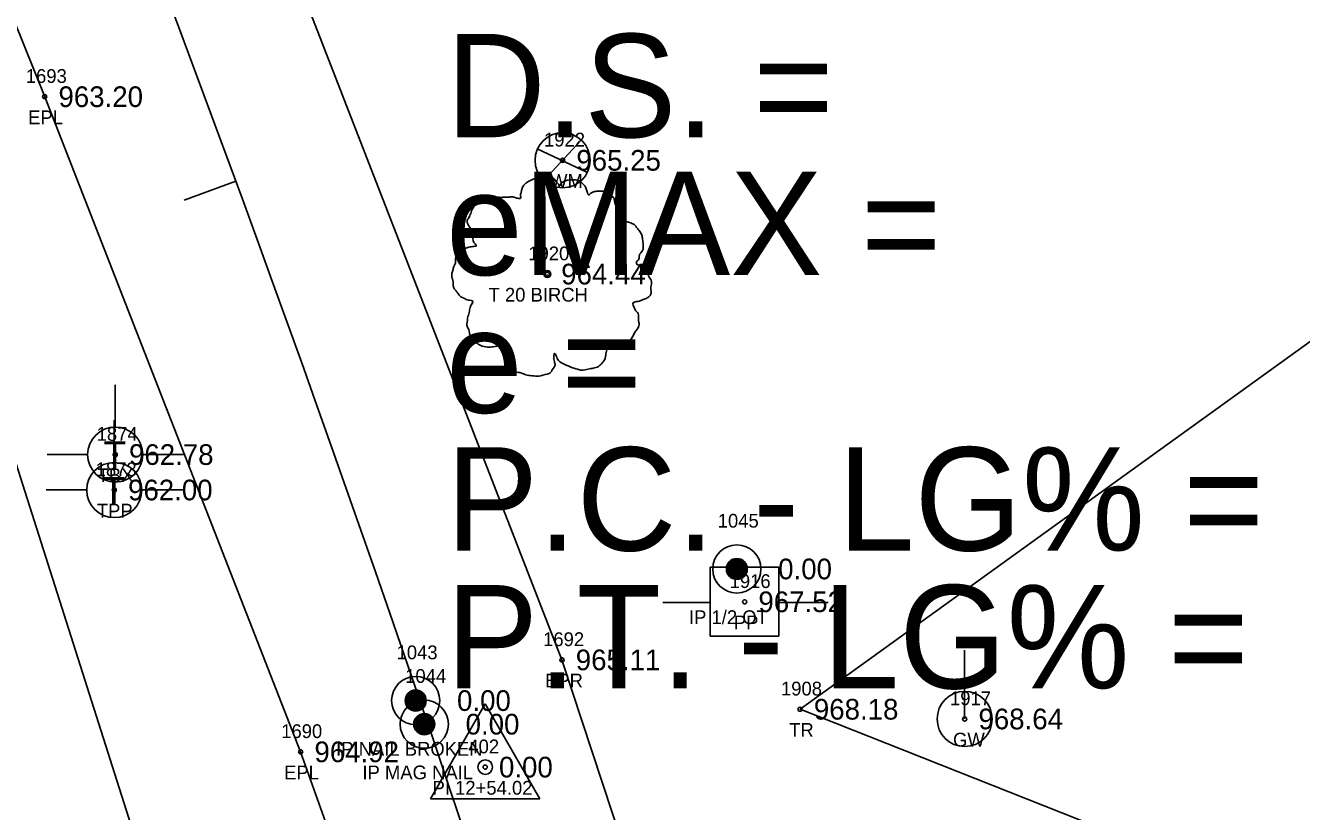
# Model space of a CAD drawing. Extents: x 1528109 to 1531398, y 1157799 to 1162548.
# Drawn here: x 1530615.5 to 1530708.1, y 1158763.1 to 1158820.1 of the extents above; entities that cross this region are included whole.
import ezdxf

# ---------------------------------------------------------------- set-up
doc = ezdxf.new("R2010")
doc.units = 0
for name, color, linetype in [('RD_EX_DV_Prop_txCode', 7, 'Continuous'), ('RD_EX_DV_PropPin', 7, 'Continuous'), ('RD_EX_Road', 7, 'Continuous'), ('RD_EX_Road_txCode', 7, 'Continuous'), ('RD_EX_TX_DV_Prop_ELEV', 7, 'Continuous'), ('RD_EX_TX_Road_ELEV', 7, 'Continuous'), ('RD_EX_TX_UT_ELEV', 7, 'Continuous'), ('RD_EX_TX_VEG_ELEV', 7, 'Continuous'), ('RD_EX_UT', 7, 'Continuous'), ('RD_EX_UT_txCode', 7, 'Continuous'), ('RD_EX_VEG', 7, 'Continuous'), ('RD_EX_VEG_txCode', 7, 'Continuous'), ('RD_HC_Cl', 7, 'Continuous'), ('RD_HC_Data', 7, 'Continuous'), ('RD_HC_Data_Tic', 7, 'Continuous'), ('RD_HC_Survey_ELEV', 7, 'Continuous'), ('RD_HC_txCode', 7, 'Continuous'), ('RD_SMD_Locator', 7, 'Continuous')]:
    doc.layers.add(name, color=color, linetype=linetype)

msp = doc.modelspace()

# ---------------------------------------------------------------- linework, layer by layer
at = {"layer": 'RD_EX_DV_PropPin'}
for p, q in [((1530666.752, 1158779.995), (1530666.752, 1158781.346)), ((1530666.787, 1158779.978), (1530666.787, 1158781.363)), ((1530666.822, 1158779.963), (1530666.822, 1158781.378)), ((1530666.857, 1158779.95), (1530666.857, 1158781.391)), ((1530666.892, 1158779.939), (1530666.892, 1158781.402)), ((1530666.927, 1158779.93), (1530666.927, 1158781.411)), ((1530666.962, 1158779.922), (1530666.962, 1158781.418)), ((1530666.997, 1158779.917), (1530666.997, 1158781.424)), ((1530667.032, 1158779.913), (1530667.032, 1158781.428)), ((1530667.067, 1158779.91), (1530667.067, 1158781.431)), ((1530667.102, 1158779.909), (1530667.102, 1158781.431)), ((1530667.137, 1158779.91), (1530667.137, 1158781.431)), ((1530667.173, 1158779.913), (1530667.173, 1158781.428)), ((1530667.208, 1158779.917), (1530667.208, 1158781.424)), ((1530667.243, 1158779.922), (1530667.243, 1158781.418)), ((1530667.278, 1158779.93), (1530667.278, 1158781.411)), ((1530667.313, 1158779.939), (1530667.313, 1158781.402)), ((1530667.348, 1158779.95), (1530667.348, 1158781.391)), ((1530667.383, 1158779.963), (1530667.383, 1158781.378)), ((1530667.418, 1158779.978), (1530667.418, 1158781.363)), ((1530667.453, 1158779.995), (1530667.453, 1158781.346)), ((1530666.367, 1158780.474), (1530666.367, 1158780.866)), ((1530666.402, 1158780.372), (1530666.402, 1158780.968)), ((1530666.437, 1158780.301), (1530666.437, 1158781.04)), ((1530666.472, 1158780.244), (1530666.472, 1158781.097)), ((1530666.507, 1158780.196), (1530666.507, 1158781.144)), ((1530666.542, 1158780.155), (1530666.542, 1158781.185)), ((1530666.577, 1158780.12), (1530666.577, 1158781.221)), ((1530666.612, 1158780.088), (1530666.612, 1158781.252)), ((1530666.647, 1158780.06), (1530666.647, 1158781.28)), ((1530666.682, 1158780.036), (1530666.682, 1158781.305)), ((1530666.717, 1158780.014), (1530666.717, 1158781.327)), ((1530667.488, 1158780.014), (1530667.488, 1158781.327)), ((1530667.523, 1158780.036), (1530667.523, 1158781.305)), ((1530667.558, 1158780.06), (1530667.558, 1158781.28)), ((1530667.593, 1158780.088), (1530667.593, 1158781.252)), ((1530667.628, 1158780.12), (1530667.628, 1158781.221)), ((1530667.663, 1158780.155), (1530667.663, 1158781.185)), ((1530667.698, 1158780.196), (1530667.698, 1158781.144)), ((1530667.733, 1158780.244), (1530667.733, 1158781.097)), ((1530667.768, 1158780.301), (1530667.768, 1158781.04)), ((1530667.803, 1158780.372), (1530667.803, 1158780.968)), ((1530667.838, 1158780.474), (1530667.838, 1158780.866)), ((1530643.065, 1158770.922), (1530643.065, 1158771.315)), ((1530643.1, 1158770.821), (1530643.1, 1158771.416)), ((1530643.135, 1158770.749), (1530643.135, 1158771.488)), ((1530643.17, 1158770.692), (1530643.17, 1158771.545)), ((1530643.205, 1158770.644), (1530643.205, 1158771.593)), ((1530643.24, 1158770.603), (1530643.24, 1158771.634)), ((1530643.275, 1158770.568), (1530643.275, 1158771.669)), ((1530643.31, 1158770.536), (1530643.31, 1158771.701)), ((1530643.345, 1158770.509), (1530643.345, 1158771.728)), ((1530643.38, 1158770.484), (1530643.38, 1158771.753)), ((1530643.415, 1158770.462), (1530643.415, 1158771.775)), ((1530643.45, 1158770.443), (1530643.45, 1158771.794)), ((1530643.485, 1158770.426), (1530643.485, 1158771.811)), ((1530643.52, 1158770.411), (1530643.52, 1158771.826)), ((1530643.555, 1158770.398), (1530643.555, 1158771.839)), ((1530643.59, 1158770.387), (1530643.59, 1158771.85)), ((1530643.625, 1158770.378), (1530643.625, 1158771.859)), ((1530643.66, 1158770.37), (1530643.66, 1158771.867)), ((1530643.695, 1158770.365), (1530643.695, 1158771.872)), ((1530643.73, 1158770.361), (1530643.73, 1158771.876)), ((1530643.765, 1158770.358), (1530643.765, 1158771.879)), ((1530643.8, 1158770.357), (1530643.8, 1158771.88)), ((1530643.835, 1158770.358), (1530643.835, 1158771.879)), ((1530643.87, 1158770.361), (1530643.87, 1158771.876)), ((1530643.905, 1158770.365), (1530643.905, 1158771.872)), ((1530643.94, 1158770.37), (1530643.94, 1158771.867)), ((1530643.975, 1158770.378), (1530643.975, 1158771.859)), ((1530644.01, 1158770.387), (1530644.01, 1158771.85)), ((1530644.045, 1158770.398), (1530644.045, 1158771.839)), ((1530644.08, 1158770.411), (1530644.08, 1158771.826)), ((1530644.115, 1158770.426), (1530644.115, 1158771.811)), ((1530644.15, 1158770.443), (1530644.15, 1158771.794)), ((1530644.185, 1158770.462), (1530644.185, 1158771.775)), ((1530644.22, 1158770.484), (1530644.22, 1158771.753)), ((1530644.255, 1158770.509), (1530644.255, 1158771.728)), ((1530644.29, 1158770.536), (1530644.29, 1158771.701)), ((1530644.325, 1158770.568), (1530644.325, 1158771.669)), ((1530644.36, 1158770.603), (1530644.36, 1158771.634)), ((1530644.395, 1158770.644), (1530644.395, 1158771.593)), ((1530644.43, 1158770.692), (1530644.43, 1158771.545)), ((1530644.465, 1158770.749), (1530644.465, 1158771.488)), ((1530644.5, 1158770.821), (1530644.5, 1158771.416)), ((1530644.535, 1158770.922), (1530644.535, 1158771.315)), ((1530643.688, 1158769.21), (1530643.688, 1158769.602)), ((1530643.723, 1158769.108), (1530643.723, 1158769.704)), ((1530643.758, 1158769.037), (1530643.758, 1158769.776)), ((1530643.793, 1158768.98), (1530643.793, 1158769.833)), ((1530643.828, 1158768.932), (1530643.828, 1158769.88)), ((1530643.863, 1158768.891), (1530643.863, 1158769.921)), ((1530643.898, 1158768.856), (1530643.898, 1158769.957)), ((1530643.933, 1158768.824), (1530643.933, 1158769.988)), ((1530643.968, 1158768.796), (1530643.968, 1158770.016)), ((1530644.003, 1158768.772), (1530644.003, 1158770.041)), ((1530644.038, 1158768.75), (1530644.038, 1158770.063)), ((1530644.073, 1158768.731), (1530644.073, 1158770.082)), ((1530644.108, 1158768.714), (1530644.108, 1158770.099)), ((1530644.143, 1158768.699), (1530644.143, 1158770.114)), ((1530644.178, 1158768.686), (1530644.178, 1158770.127)), ((1530644.213, 1158768.675), (1530644.213, 1158770.138)), ((1530644.248, 1158768.666), (1530644.248, 1158770.147)), ((1530644.283, 1158768.658), (1530644.283, 1158770.154)), ((1530644.318, 1158768.653), (1530644.318, 1158770.16)), ((1530644.353, 1158768.649), (1530644.353, 1158770.164)), ((1530644.388, 1158768.646), (1530644.388, 1158770.167)), ((1530644.423, 1158768.645), (1530644.423, 1158770.167)), ((1530644.458, 1158768.646), (1530644.458, 1158770.167)), ((1530644.494, 1158768.649), (1530644.494, 1158770.164)), ((1530644.529, 1158768.653), (1530644.529, 1158770.16)), ((1530644.564, 1158768.658), (1530644.564, 1158770.154)), ((1530644.599, 1158768.666), (1530644.599, 1158770.147)), ((1530644.634, 1158768.675), (1530644.634, 1158770.138)), ((1530644.669, 1158768.686), (1530644.669, 1158770.127)), ((1530644.704, 1158768.699), (1530644.704, 1158770.114)), ((1530644.739, 1158768.714), (1530644.739, 1158770.099)), ((1530644.774, 1158768.731), (1530644.774, 1158770.082)), ((1530644.809, 1158768.75), (1530644.809, 1158770.063)), ((1530644.844, 1158768.772), (1530644.844, 1158770.041)), ((1530644.879, 1158768.796), (1530644.879, 1158770.016)), ((1530644.914, 1158768.824), (1530644.914, 1158769.988)), ((1530644.949, 1158768.856), (1530644.949, 1158769.957)), ((1530644.984, 1158768.891), (1530644.984, 1158769.921)), ((1530645.019, 1158768.932), (1530645.019, 1158769.88)), ((1530645.054, 1158768.98), (1530645.054, 1158769.833)), ((1530645.089, 1158769.037), (1530645.089, 1158769.776)), ((1530645.124, 1158769.108), (1530645.124, 1158769.704)), ((1530645.159, 1158769.21), (1530645.159, 1158769.602))]:
    msp.add_line(p, q, dxfattribs=at)
for centre, radius in [((1530667.102, 1158780.67), 1.75), ((1530667.102, 1158780.67), 0.761), ((1530643.8, 1158771.118), 1.75), ((1530644.423, 1158769.406), 1.75), ((1530643.8, 1158771.118), 0.761), ((1530644.423, 1158769.406), 0.761)]:
    msp.add_circle(centre, radius, dxfattribs=at)
at = {"layer": 'RD_EX_Road'}
for points in [[(1530704.872, 1158597.47), (1530691.014, 1158649.877), (1530681.221, 1158687.321), (1530670.59, 1158724.996), (1530654.416, 1158774.072), (1530635.351, 1158823.151), (1530627.8, 1158842.302), (1530617.346, 1158868.693), (1530597.914, 1158918.043), (1530578.532, 1158967.566), (1530556.701, 1159015.656), (1530524.512, 1159062.454), (1530499.94, 1159086.31), (1530481.928, 1159100.117), (1530434.533, 1159126.999), (1530416.954, 1159134.125), (1530380.005, 1159145.606), (1530337.524, 1159156.438)], [(1530685.414, 1158592.229), (1530678.869, 1158616.455), (1530671.675, 1158642.169), (1530661.525, 1158682.333), (1530651.167, 1158718.794), (1530644.653, 1158739.347), (1530638.953, 1158757.576), (1530635.453, 1158767.399), (1530616.881, 1158814.943), (1530597.612, 1158862.776), (1530579.091, 1158910.209), (1530559.732, 1158959.385), (1530538.759, 1159006.159), (1530508.965, 1159048.302), (1530469.435, 1159083.445), (1530424.026, 1159108.511), (1530374.973, 1159125.763), (1530332.276, 1159136.668)]]:
    msp.add_lwpolyline(points, dxfattribs=at)
at = {"layer": 'RD_EX_UT'}
for p, q in [((1530652.625, 1158811.164), (1530656.256, 1158809.451)), ((1530653.106, 1158808.868), (1530655.774, 1158811.765)), ((1530621.999, 1158794.042), (1530621.999, 1158790.972)), ((1530621.929, 1158791.47), (1530621.929, 1158788.401)), ((1530617.069, 1158788.988), (1530619.999, 1158788.988)), ((1530623.999, 1158788.988), (1530627.069, 1158788.988)), ((1530616.998, 1158786.416), (1530619.929, 1158786.416)), ((1530623.929, 1158786.416), (1530626.998, 1158786.416)), ((1530670.159, 1158780.797), (1530665.159, 1158780.797)), ((1530665.159, 1158780.797), (1530665.159, 1158775.797)), ((1530670.159, 1158775.797), (1530670.159, 1158780.797)), ((1530661.728, 1158778.234), (1530665.197, 1158778.234)), ((1530670.087, 1158778.234), (1530673.728, 1158778.234)), ((1530665.159, 1158775.797), (1530670.159, 1158775.797)), ((1530683.634, 1158769.785), (1530683.634, 1158774.785))]:
    msp.add_line(p, q, dxfattribs=at)
for centre, radius in [((1530654.458, 1158810.326), 2), ((1530621.999, 1158788.972), 2), ((1530621.929, 1158786.401), 2), ((1530683.634, 1158769.785), 1.999)]:
    msp.add_circle(centre, radius, dxfattribs=at)
at = {"layer": 'RD_EX_VEG'}
for points in [[(1530558.307, 1158802.214), (1530584.733, 1158806.6), (1530608.933, 1158749.855), (1530624.809, 1158756.883), (1530598.744, 1158838.754), (1530544.186, 1158967.801), (1530499.65, 1159033.341), (1530444.603, 1159080.151), (1530373.758, 1159115.623), (1530558.307, 1158802.214)], [(1530735.796, 1158732.923), (1530722.181, 1158729.994), (1530699.527, 1158759.462), (1530671.692, 1158770.49), (1530713.48, 1158800.61), (1530721.536, 1158809.947)]]:
    msp.add_lwpolyline(points, dxfattribs=at)
for centre, radius in [((1530653.357, 1158802.07), 0.25), ((1530653.345, 1158802.051), 0.0001)]:
    msp.add_circle(centre, radius, dxfattribs=at)
for points in [[(1530653.489, 1158809.237), (1530653.189, 1158809.262), (1530652.864, 1158809.162), (1530652.614, 1158809.062), (1530652.39, 1158808.987), (1530652.165, 1158808.887), (1530651.865, 1158808.712), (1530651.64, 1158808.512), (1530651.515, 1158808.262), (1530651.465, 1158808.038), (1530651.415, 1158807.763), (1530651.415, 1158807.588), (1530651.29, 1158807.563), (1530651.14, 1158807.588), (1530650.89, 1158807.663), (1530650.64, 1158807.663), (1530650.39, 1158807.663), (1530650.041, 1158807.638), (1530649.691, 1158807.638), (1530649.416, 1158807.588), (1530649.091, 1158807.538), (1530648.716, 1158807.413), (1530648.366, 1158807.288), (1530648.066, 1158807.038), (1530647.817, 1158806.563), (1530647.692, 1158806.213), (1530647.542, 1158805.963), (1530647.692, 1158805.514), (1530647.867, 1158805.164), (1530647.891, 1158804.964), (1530647.966, 1158804.539), (1530648.066, 1158804.314), (1530648.191, 1158804.114), (1530648.116, 1158804.089), (1530647.742, 1158804.039), (1530647.442, 1158803.939), (1530647.017, 1158803.714), (1530646.792, 1158803.49), (1530646.692, 1158803.165), (1530646.667, 1158802.815), (1530646.567, 1158802.615), (1530646.492, 1158802.34), (1530646.467, 1158802.265), (1530646.417, 1158801.94), (1530646.517, 1158801.49), (1530646.542, 1158801.141), (1530646.667, 1158800.916), (1530646.817, 1158800.741), (1530646.992, 1158800.491), (1530647.392, 1158800.266), (1530647.717, 1158800.166), (1530647.916, 1158800.141), (1530647.742, 1158799.641), (1530647.692, 1158799.291), (1530647.567, 1158798.892), (1530647.567, 1158798.817), (1530647.517, 1158798.342), (1530647.667, 1158798.017), (1530647.742, 1158797.642), (1530647.916, 1158797.417), (1530648.191, 1158797.117), (1530648.516, 1158796.892), (1530649.016, 1158796.767), (1530649.416, 1158796.792), (1530649.991, 1158796.967), (1530650.24, 1158797.042), (1530650.215, 1158796.867), (1530650.24, 1158796.493), (1530650.24, 1158796.068), (1530650.39, 1158795.743), (1530650.49, 1158795.468), (1530650.64, 1158795.218), (1530650.965, 1158794.993), (1530651.365, 1158794.918), (1530651.79, 1158794.768), (1530652.24, 1158794.693), (1530652.739, 1158794.668), (1530653.339, 1158794.818), (1530653.614, 1158794.943), (1530653.714, 1158795.118), (1530653.914, 1158795.493), (1530653.864, 1158795.718), (1530653.889, 1158796.318), (1530653.989, 1158796.143), (1530654.164, 1158795.793), (1530654.664, 1158795.493), (1530655.063, 1158795.318), (1530655.538, 1158795.168), (1530655.838, 1158795.093), (1530656.313, 1158795.168), (1530656.688, 1158795.243), (1530657.062, 1158795.368), (1530657.362, 1158795.643), (1530657.537, 1158795.918), (1530657.587, 1158796.193), (1530657.662, 1158796.568), (1530657.712, 1158796.742)], [(1530657.712, 1158796.742), (1530657.637, 1158796.917), (1530657.587, 1158797.167), (1530657.662, 1158797.142), (1530657.837, 1158797.092), (1530658.112, 1158796.967), (1530658.337, 1158796.892), (1530658.662, 1158796.917), (1530658.937, 1158797.017), (1530659.386, 1158797.292), (1530659.661, 1158797.767), (1530659.936, 1158798.167), (1530660.011, 1158798.492), (1530659.961, 1158798.717), (1530659.936, 1158799.216), (1530659.736, 1158799.466), (1530659.686, 1158799.591), (1530659.586, 1158799.991), (1530659.661, 1158800.041), (1530659.936, 1158800.091), (1530660.311, 1158800.216), (1530660.586, 1158800.341), (1530660.811, 1158800.516), (1530660.886, 1158800.741), (1530660.861, 1158801.141), (1530660.911, 1158801.54), (1530660.836, 1158801.69), (1530660.736, 1158801.84), (1530660.661, 1158802.04), (1530660.511, 1158802.19), (1530660.411, 1158802.34), (1530660.311, 1158802.44), (1530660.186, 1158802.59), (1530660.011, 1158802.715), (1530659.861, 1158802.765), (1530659.811, 1158802.915), (1530659.961, 1158803.115), (1530660.011, 1158803.215), (1530660.036, 1158803.44), (1530660.261, 1158803.789), (1530660.311, 1158804.189), (1530660.261, 1158804.614), (1530660.211, 1158804.889), (1530660.061, 1158805.164), (1530659.861, 1158805.414), (1530659.736, 1158805.589), (1530659.561, 1158805.714), (1530659.237, 1158805.839), (1530658.987, 1158805.888), (1530658.637, 1158805.888), (1530658.437, 1158805.938), (1530658.462, 1158805.988), (1530658.462, 1158806.138), (1530658.462, 1158806.413), (1530658.387, 1158806.863), (1530658.237, 1158807.363), (1530658.237, 1158807.388), (1530658.137, 1158807.638), (1530657.912, 1158807.838), (1530657.737, 1158807.938), (1530657.537, 1158808.063), (1530657.287, 1158808.088), (1530656.988, 1158808.088), (1530656.713, 1158808.038), (1530656.513, 1158807.938), (1530656.338, 1158807.813), (1530656.263, 1158807.963), (1530656.163, 1158808.262), (1530656.113, 1158808.412), (1530655.963, 1158808.587), (1530655.738, 1158808.787), (1530655.288, 1158808.912), (1530654.664, 1158808.837), (1530654.364, 1158808.637), (1530654.214, 1158808.462), (1530654.164, 1158808.587), (1530653.964, 1158808.787), (1530653.864, 1158808.962), (1530653.689, 1158809.087), (1530653.539, 1158809.187), (1530653.439, 1158809.237)]]:
    msp.add_spline(points, degree=3, dxfattribs=at)
at = {"layer": 'RD_HC_Cl'}
msp.add_arc((1528951.998, 1158192.727), 1788.23, 15.397279, 21.95502, dxfattribs=at)
at = {"layer": 'RD_HC_Data'}
for p, q in [((1530644.873, 1158763.998), (1530648.845, 1158770.878)), ((1530648.845, 1158770.878), (1530652.814, 1158763.998)), ((1530644.873, 1158763.998), (1530652.814, 1158763.998))]:
    msp.add_line(p, q, dxfattribs=at)
msp.add_circle((1530648.844, 1158766.291), 0.529, dxfattribs=at)
at = {"layer": 'RD_HC_Data_Tic'}
msp.add_line((1530630.745, 1158808.823), (1530626.99, 1158807.445), dxfattribs=at)
at = {"layer": 'RD_SMD_Locator'}
for centre in [(1530616.881, 1158814.943), (1530654.458, 1158810.326), (1530653.357, 1158802.07), (1530621.999, 1158788.972), (1530621.929, 1158786.401), (1530667.103, 1158780.67), (1530667.668, 1158778.288), (1530654.416, 1158774.072), (1530643.8, 1158771.118), (1530671.692, 1158770.49), (1530644.424, 1158769.406), (1530683.634, 1158769.785), (1530635.453, 1158767.399), (1530648.844, 1158766.291)]:
    msp.add_circle(centre, 0.15, dxfattribs=at)

# ---------------------------------------------------------------- texts
at = {"layer": 'RD_EX_DV_Prop_txCode'}
for s, p in [('1045', (1530665.717, 1158783.67)), ('IP 1/2 OT', (1530663.63, 1158776.67)), ('1043', (1530642.414, 1158774.119)), ('1044', (1530643.038, 1158772.406)), ('IP NAIL BROKEN', (1530638.028, 1158767.119)), ('IP MAG NAIL', (1530639.935, 1158765.406))]:
    msp.add_text(s, height=1, dxfattribs=at).set_placement(p)
at = {"layer": 'RD_EX_Road_txCode'}
for s, p in [('1693', (1530615.511, 1158815.943)), ('EPL', (1530615.677, 1158812.943)), ('1692', (1530653.046, 1158775.072)), ('EPR', (1530653.187, 1158772.072)), ('1690', (1530634.043, 1158768.399)), ('EPL', (1530634.248, 1158765.399))]:
    msp.add_text(s, height=1, dxfattribs=at).set_placement(p)
at = {"layer": 'RD_EX_TX_DV_Prop_ELEV'}
for p in [(1530670.103, 1158779.92), (1530646.8, 1158770.369), (1530647.424, 1158768.656)]:
    msp.add_text('0.00', height=1.5, dxfattribs=at).set_placement(p)
at = {"layer": 'RD_EX_TX_Road_ELEV'}
for s, p in [('963.20', (1530617.881, 1158814.193)), ('965.11', (1530655.416, 1158773.322)), ('964.92', (1530636.453, 1158766.649))]:
    msp.add_text(s, height=1.5, dxfattribs=at).set_placement(p)
at = {"layer": 'RD_EX_TX_UT_ELEV'}
for s, p in [('965.25', (1530655.458, 1158809.576)), ('962.78', (1530622.999, 1158788.222)), ('962.00', (1530622.929, 1158785.651)), ('968.64', (1530684.634, 1158769.035))]:
    msp.add_text(s, height=1.5, dxfattribs=at).set_placement(p)
at = {"layer": 'RD_EX_TX_VEG_ELEV'}
for s, p in [('964.44', (1530654.357, 1158801.32)), ('968.18', (1530672.692, 1158769.74))]:
    msp.add_text(s, height=1.5, dxfattribs=at).set_placement(p)
at = {"layer": 'RD_EX_UT'}
for p in [(1530621.15, 1158787.925), (1530621.08, 1158785.353)]:
    msp.add_text('T', height=2, dxfattribs=at).set_placement(p)
at = {"layer": 'RD_EX_UT_txCode'}
for s, p in [('1922', (1530653.112, 1158811.326)), ('WM', (1530653.553, 1158808.326)), ('1874', (1530620.653, 1158789.972)), ('1873', (1530620.582, 1158787.401)), ('TBX', (1530620.724, 1158786.972)), ('TPP', (1530620.661, 1158784.401)), ('1916', (1530666.581, 1158779.288)), ('PP', (1530666.888, 1158776.288)), ('1917', (1530682.571, 1158770.785)), ('GW', (1530682.791, 1158767.785))]:
    msp.add_text(s, height=1, dxfattribs=at).set_placement(p)
at = {"layer": 'RD_EX_VEG_txCode'}
for s, p in [('1920', (1530651.971, 1158803.07)), ('T 20 BIRCH', (1530649.089, 1158800.07)), ('1908', (1530670.306, 1158771.49)), ('TR', (1530670.897, 1158768.49))]:
    msp.add_text(s, height=1, dxfattribs=at).set_placement(p)
at = {"layer": 'RD_HC_Data'}
for s, p in [('D.S. = ', (1530646, 1158812)), ('eMAX = ', (1530646, 1158802)), ('e = ', (1530646, 1158792)), ('P.C. - LG% = ', (1530646, 1158782)), ('P.T. - LG% = ', (1530646, 1158772))]:
    msp.add_text(s, height=7.5, dxfattribs=at).set_placement(p)
at = {"layer": 'RD_HC_Survey_ELEV'}
for s, p in [('967.52', (1530668.668, 1158777.538)), ('0.00', (1530649.844, 1158765.541))]:
    msp.add_text(s, height=1.5, dxfattribs=at).set_placement(p)
at = {"layer": 'RD_HC_txCode'}
for s, p in [('402', (1530647.623, 1158767.291)), ('PI 12+54.02', (1530645.025, 1158764.291))]:
    msp.add_text(s, height=1, dxfattribs=at).set_placement(p)

doc.saveas('drawing.dxf')
